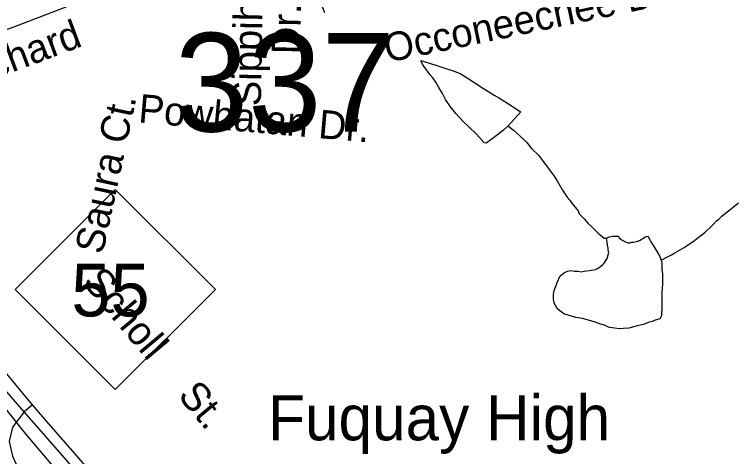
# Model space of a CAD drawing. Extents: x 2001466 to 2224147, y 644118 to 847247.
# Drawn here: x 2059179 to 2061580, y 672829 to 674300 of the extents above; entities that cross this region are included whole.
import ezdxf

# ---------------------------------------------------------------- set-up
doc = ezdxf.new("R2010")
doc.units = 0
for name, color, linetype in [('Exist Cultural Educational Facility High Label', 7, 'Continuous'), ('Exist Hydrographic Misc Water Feature', 7, 'Continuous'), ('Exist Railroad Mainline', 7, 'Continuous'), ('Exist Road Non-System Type 51', 7, 'Continuous'), ('Exist Road Non-System Type 51 Label', 7, 'Continuous'), ('Exist Road Primary NC Divided Attributed', 7, 'Continuous'), ('Exist Road Primary NC Shield CELL', 7, 'Continuous'), ('Exist Road Primary NC Shield Number Label', 7, 'Continuous'), ('Exist Road Secondary Structure Standard Bridge Number Label', 7, 'Continuous'), ('Exist Road Secondary Type 51 Attributed', 7, 'Continuous')]:
    doc.layers.add(name, color=color, linetype=linetype)

msp = doc.modelspace()

# ---------------------------------------------------------------- linework, layer by layer
at = {"layer": 'Exist Hydrographic Misc Water Feature'}
for points in [[(2060820.8, 673929.3), (2060804.8, 673915.1), (2060784.7, 673899), (2060766.7, 673885.1), (2060747, 673871.1), (2060740.8, 673872.8), (2060715, 673901.1), (2060688.8, 673926.9), (2060672.6, 673942.8), (2060646.7, 673970.7), (2060628.7, 673992.9), (2060612.7, 674016.8), (2060602.4, 674036.6), (2060590.5, 674056.6), (2060580.3, 674074.8), (2060570.2, 674088.5), (2060560.4, 674100.5), (2060552.2, 674110.7), (2060542.3, 674124.8), (2060536.2, 674134.6), (2060530.2, 674146.5), (2060538.4, 674144.5), (2060586.2, 674128.7), (2060616.6, 674118.8), (2060634.2, 674112.9), (2060660.7, 674102.8), (2060684.6, 674089), (2060738.2, 674052.9), (2060774.5, 674031.2), (2060792.3, 674021.2), (2060830.4, 673997.1), (2060844.6, 673987.3), (2060856.9, 673979.3), (2060862.4, 673975.2), (2060820.8, 673929.3)], [(2060820.8, 673929.3), (2060838.4, 673915.2), (2060872.7, 673883.3), (2060882.9, 673873.2), (2060898.7, 673853.3), (2060921.1, 673831.3), (2060935, 673813.4), (2060956.8, 673783.3), (2060973.2, 673761.4), (2060985.1, 673743.7), (2061001, 673715.3), (2061017, 673691.4), (2061025.2, 673681.7), (2061032.8, 673671.6), (2061053.3, 673645.8), (2061057.2, 673635.9), (2061073.2, 673619.6), (2061087, 673603.7), (2061097.2, 673593.7), (2061107.1, 673583.7), (2061119.6, 673571.6), (2061127.4, 673565.6), (2061139.5, 673555.6), (2061147, 673555.7)], [(2061329.5, 673482.2), (2061353.1, 673494.4), (2061363.6, 673500.2), (2061375.1, 673506.1), (2061405.4, 673524.3), (2061415.3, 673530.5), (2061427.3, 673538.4), (2061435.6, 673544.4), (2061457.3, 673560.6), (2061474.9, 673574.6), (2061495.2, 673594.6), (2061503.4, 673602.3), (2061513.1, 673612.5), (2061521.1, 673618.7), (2061531.1, 673628.5), (2061543, 673638.5), (2061563.1, 673654.5), (2061570.9, 673660.6), (2061586.9, 673672.8)], [(2061147, 673555.7), (2061151.3, 673557.9), (2061157.1, 673559.9), (2061167.1, 673562), (2061177.4, 673562.1), (2061183.3, 673562), (2061187.2, 673561.8), (2061189.1, 673557.9), (2061195.4, 673552.1), (2061201.4, 673547.9), (2061213.3, 673542), (2061219.2, 673539.9), (2061225.2, 673539.8), (2061231.5, 673542.1), (2061237.5, 673542), (2061247.1, 673544.2), (2061257.2, 673548), (2061271.3, 673556), (2061277.5, 673559.9), (2061283.4, 673562.2), (2061287.3, 673558), (2061297.6, 673540.2), (2061307.6, 673524.1), (2061317.2, 673508), (2061325, 673494.2), (2061329.5, 673482.2)], [(2061329.5, 673482.2), (2061331.2, 673472.2), (2061331.2, 673462.1), (2061331.4, 673452.4), (2061333.2, 673436.2), (2061333.6, 673420.4), (2061333.6, 673402.1), (2061331.8, 673376), (2061331.6, 673364.3), (2061331.4, 673348.1), (2061331.4, 673328.2), (2061329.9, 673298.4), (2061329.5, 673294.4), (2061326.1, 673288.1), (2061322, 673286.3), (2061309.9, 673282.4), (2061299.8, 673278.3), (2061285.9, 673274.3), (2061270.1, 673268.2), (2061249.8, 673263.9), (2061222.1, 673256), (2061203.8, 673254.3), (2061189.9, 673254), (2061175.7, 673256.1), (2061157.7, 673258), (2061140.1, 673266), (2061125.7, 673269.8), (2061109.7, 673275.8), (2061087.8, 673282), (2061067.9, 673287.8), (2061045.7, 673291.6), (2061023.8, 673297.8), (2061005.6, 673303.8), (2060992, 673313.6), (2060984, 673321.7), (2060977.5, 673331.6), (2060973.8, 673339.4), (2060971.7, 673353.5), (2060971.7, 673367.8), (2060974, 673381.6), (2060979.7, 673397.8), (2060983.8, 673407.7), (2060993.9, 673429.7), (2061007.8, 673441.4), (2061017.9, 673445.5), (2061029.5, 673447.8), (2061041.6, 673445.6), (2061053.5, 673445.8), (2061063.8, 673443.8), (2061073.4, 673445.6), (2061089.4, 673447.6), (2061103.6, 673449.9), (2061111.4, 673451.6), (2061117.3, 673453.9), (2061123.5, 673457.9), (2061129.2, 673461.9), (2061135.4, 673467.8), (2061139.5, 673471.7), (2061143.6, 673478), (2061147.5, 673483.9), (2061149.3, 673488), (2061153.4, 673500), (2061155.2, 673507.8), (2061153.6, 673515.8), (2061153.4, 673521.9), (2061151.1, 673532), (2061149.5, 673542), (2061147, 673555.7)]]:
    msp.add_lwpolyline(points, dxfattribs=at)
at = {"layer": 'Exist Railroad Mainline'}
msp.add_lwpolyline([(2059569.8, 672487.6), (2059215.5, 672905.9), (2059055.3, 673105.9), (2059031.5, 673131.8)], dxfattribs=at)
at = {"layer": 'Exist Road Non-System Type 51'}
msp.add_lwpolyline([(2058621.6, 674055.9), (2058935.2, 674168), (2059209.2, 674270.4), (2059370.5, 674333.1), (2059584.1, 674412.8), (2059743.2, 674463.6), (2059879.9, 674498.8), (2060010.4, 674524.1), (2060062.5, 674531.1), (2060088.5, 674530.5), (2060116.3, 674520), (2060143.9, 674499.4), (2060149.7, 674487.3), (2060165.1, 674461), (2060174.3, 674422.8), (2060185.2, 674368.6), (2060210, 674306.1)], dxfattribs=at)
at = {"layer": 'Exist Road Primary NC Divided Attributed'}
for points in [[(2059239.5, 673001.2), (2059066.1, 673208.4), (2058977.4, 673322.8), (2058906.1, 673446.4), (2058782.6, 673725.5), (2058637.6, 674078.7), (2058571, 674242.1)], [(2059211.5, 672977.8), (2058950, 673278), (2058909.7, 673342.9), (2058863.1, 673439), (2058743.3, 673716.3), (2058595.4, 674058.9), (2058528.9, 674226)], [(2059960.4, 672149), (2059834.5, 672297.2), (2059640.5, 672536.4), (2059379.4, 672839.2), (2059293.1, 672937.9), (2059239.5, 673001.2)], [(2059934.4, 672127.6), (2059785.8, 672308.6), (2059669, 672447.3), (2059603.2, 672523), (2059352.5, 672816.2), (2059267.3, 672913), (2059211.5, 672977.8)]]:
    msp.add_lwpolyline(points, dxfattribs=at)
at = {"layer": 'Exist Road Primary NC Shield CELL'}
msp.add_lwpolyline([(2059181, 673384.7), (2059514, 673717.7), (2059847, 673384.7), (2059514, 673051.7)], close=True, dxfattribs=at)
at = {"layer": 'Exist Road Secondary Type 51 Attributed'}
for points in [[(2059239.5, 673001.2), (2059211.5, 672977.8)], [(2059211.5, 672977.8), (2059172, 672926.4), (2059161, 672879), (2059172.5, 672830.1), (2059202.6, 672764), (2059297.9, 672543.6), (2059378.4, 672372.5), (2059440.7, 672274.7), (2059580, 672061.4), (2059639.1, 671951.5), (2059694, 671801.5), (2059828.1, 671391.7), (2059851.3, 671245.9), (2059857.6, 671104.3), (2059846.2, 670949.9), (2059798, 670719.9), (2059731.4, 670393.6)]]:
    msp.add_lwpolyline(points, dxfattribs=at)

# ---------------------------------------------------------------- texts
at = {"layer": 'Exist Cultural Educational Facility High Label'}
msp.add_text('Fuquay High', height=150, dxfattribs=at).set_placement((2060022.4, 672882.7))
at = {"layer": 'Exist Road Non-System Type 51 Label'}
for s, rotation, p in [('Sippihaw', 88.9952, (2059998.2, 673993.7)), ('Occoneechee Dr.', 11.7732, (2060419, 674139.2)), ('Dr.', 88.9952, (2060129.2, 674166.7)), ('Blanchard', 20.4924, (2058873.3, 673995.3)), ('Saura Ct.', 77.8333, (2059472.2, 673498.6)), ('Powhatan Dr.', 355.0284, (2059589, 673940.6)), ('Scholl', 309.9946, (2059402.3, 673408.1)), ('St.', 309.9946, (2059719.3, 673030.2))]:
    msp.add_text(s, height=95, rotation=rotation, dxfattribs=at).set_placement(p)
at = {"layer": 'Exist Road Primary NC Shield Number Label'}
msp.add_text('55', height=175, dxfattribs=at).set_placement((2059368.1, 673295))
at = {"layer": 'Exist Road Secondary Structure Standard Bridge Number Label'}
msp.add_text('337', height=328.08, dxfattribs=at).set_placement((2059711.7, 673910.2))

doc.saveas('drawing.dxf')
